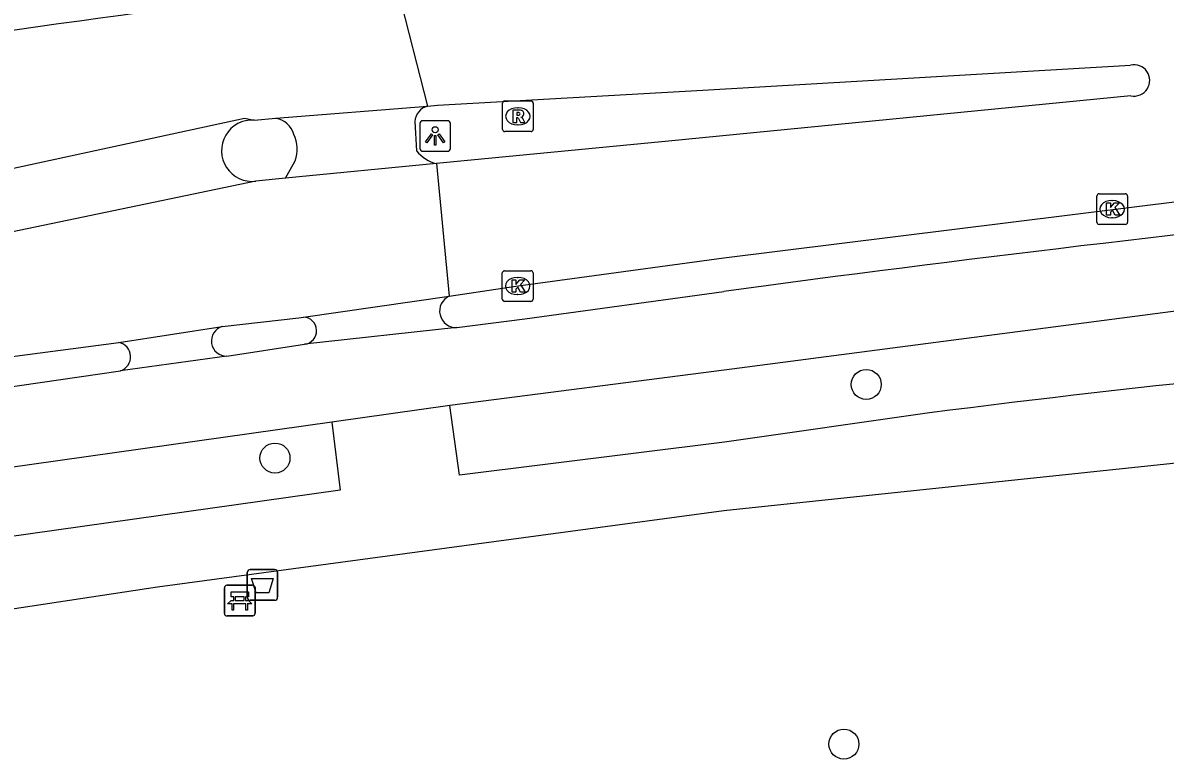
# Model space of a CAD drawing. Extents: x 159053 to 160041, y 380450 to 381422.
# Drawn here: x 159727.14 to 159764.37, y 380817.49 to 380841.49 of the extents above; entities that cross this region are included whole.
import ezdxf

# ---------------------------------------------------------------- set-up
doc = ezdxf.new("R2010")
doc.units = 0
for name, color, linetype in [('IMGEO_Afvalbak', 7, 'Continuous'), ('IMGEO_Bank', 7, 'Continuous'), ('IMGEO_Boom', 7, 'Continuous'), ('IMGEO_Fietspad_gesloten', 7, 'Continuous'), ('IMGEO_Kolk', 7, 'Continuous'), ('IMGEO_Lichtpunt', 7, 'Continuous'), ('IMGEO_Rijbaan_lokaal_gesloten', 7, 'Continuous'), ('IMGEO_Rioolput', 7, 'Continuous'), ('IMGEO_Voetpad_gesloten', 7, 'Continuous'), ('IMGEO_Voetpad_open', 7, 'Continuous')]:
    doc.layers.add(name, color=color, linetype=linetype)

msp = doc.modelspace()

# ---------------------------------------------------------------- linework, layer by layer
at = {"layer": 'IMGEO_Afvalbak'}
for p, q in [((159734.458, 380822.773), (159734.458, 380823.573)), ((159734.458, 380823.573), (159734.458, 380822.773)), ((159734.558, 380823.673), (159735.348, 380823.673)), ((159735.348, 380823.673), (159734.558, 380823.673)), ((159735.448, 380823.573), (159735.448, 380822.773)), ((159735.448, 380822.773), (159735.448, 380823.573)), ((159735.348, 380822.673), (159734.558, 380822.673)), ((159734.558, 380822.673), (159735.348, 380822.673))]:
    msp.add_line(p, q, dxfattribs=at)
msp.add_lwpolyline([(159734.601, 380823.387), (159735.305, 380823.387), (159735.156, 380822.917), (159734.75, 380822.917), (159734.601, 380823.387)], dxfattribs=at)
for centre, start, end in [((159734.558, 380823.573), 90, 180), ((159734.558, 380823.573), 90, 180), ((159735.348, 380823.573), 0, 90), ((159735.348, 380823.573), 360, 90), ((159734.558, 380822.773), 180, 270), ((159734.558, 380822.773), 180, 270), ((159735.348, 380822.773), 270, 0), ((159735.348, 380822.773), 270, 0)]:
    msp.add_arc(centre, 0.1, start, end, dxfattribs=at)
at = {"layer": 'IMGEO_Bank'}
for p, q in [((159733.789, 380823.164), (159734.63, 380823.164)), ((159734.63, 380823.164), (159733.789, 380823.164)), ((159733.714, 380822.239), (159733.714, 380823.08)), ((159733.714, 380823.08), (159733.714, 380822.239)), ((159734.714, 380823.089), (159734.714, 380822.248)), ((159734.714, 380822.248), (159734.714, 380823.089)), ((159734.411, 380822.562), (159734.018, 380822.562)), ((159734.023, 380822.67), (159734.023, 380822.776)), ((159734.067, 380822.776), (159734.067, 380822.67)), ((159734.355, 380822.782), (159734.073, 380822.782)), ((159734.073, 380822.664), (159734.355, 380822.664)), ((159734.361, 380822.67), (159734.361, 380822.776)), ((159734.405, 380822.776), (159734.405, 380822.67)), ((159734.639, 380822.164), (159733.798, 380822.164)), ((159733.798, 380822.164), (159734.639, 380822.164))]:
    msp.add_line(p, q, dxfattribs=at)
for points in [[(159734.017, 380822.782), (159733.931, 380822.782), (159733.931, 380822.943), (159734.494, 380822.943), (159734.494, 380822.782), (159734.411, 380822.782)], [(159733.961, 380822.562), (159733.819, 380822.562), (159733.931, 380822.664), (159734.017, 380822.664)], [(159734.011, 380822.555), (159734.011, 380822.348), (159733.968, 380822.348), (159733.968, 380822.555)], [(159734.411, 380822.664), (159734.494, 380822.664), (159734.606, 380822.562), (159734.467, 380822.562)], [(159734.461, 380822.555), (159734.461, 380822.348), (159734.417, 380822.348), (159734.417, 380822.555)]]:
    msp.add_lwpolyline(points, dxfattribs=at)
for centre, radius, start, end in [((159733.792, 380823.086), 0.0779, 92.4484, 184.2845), ((159733.792, 380823.086), 0.0779, 92.4484, 184.2845), ((159734.636, 380823.086), 0.0779, 2.4484, 94.2845), ((159734.636, 380823.086), 0.0779, 2.4484, 94.2845), ((159733.961, 380822.555), 0.00671, 2.8957, 87.1043), ((159734.018, 380822.555), 0.00671, 92.8957, 177.1043), ((159734.016, 380822.775), 0.00671, 2.8957, 87.1043), ((159734.016, 380822.671), 0.00671, 272.8957, 357.1043), ((159734.073, 380822.775), 0.00671, 92.8957, 177.1043), ((159734.073, 380822.671), 0.00671, 182.8957, 267.1043), ((159734.355, 380822.775), 0.00671, 2.8957, 87.1043), ((159734.355, 380822.671), 0.00671, 272.8957, 357.1043), ((159734.412, 380822.775), 0.00671, 92.8957, 177.1043), ((159734.412, 380822.671), 0.00671, 182.8957, 267.1043), ((159734.41, 380822.555), 0.00671, 2.8957, 87.1043), ((159734.467, 380822.555), 0.00671, 92.8957, 177.1043), ((159733.792, 380822.242), 0.0779, 182.4484, 274.2845), ((159733.792, 380822.242), 0.0779, 182.4484, 274.2845), ((159734.636, 380822.242), 0.0779, 272.4484, 4.2845), ((159734.636, 380822.242), 0.0779, 272.4484, 4.2845)]:
    msp.add_arc(centre, radius, start, end, dxfattribs=at)
at = {"layer": 'IMGEO_Boom'}
for centre in [(159754.632, 380829.708), (159735.362, 380827.309), (159753.904, 380817.983)]:
    msp.add_circle(centre, 0.489, dxfattribs=at)
at = {"layer": 'IMGEO_Fietspad_gesloten'}
for points in [[(159910.68, 380840.553), (159895.529, 380840.777), (159881.767, 380840.815), (159866.711, 380840.268), (159847.733, 380839.268), (159829.391, 380838.092), (159816.52, 380837.079), (159805.933, 380836.234), (159794.256, 380835.108), (159782.362, 380834.033), (159780.139, 380833.78), (159777.916, 380833.53), (159764.795, 380832.11), (159750.001, 380830.175), (159741.062, 380829.019)], [(159741.293, 380831.566), (159743.506, 380831.842), (159749.988, 380832.742)], [(159741.293, 380831.566), (159736.329, 380831.018)], [(159733.796, 380830.631), (159736.329, 380831.018)], [(159733.796, 380830.631), (159730.33, 380830.155)], [(159726.346, 380829.577), (159730.33, 380830.155)], [(159741.062, 380829.019), (159737.21, 380828.482)], [(159737.21, 380828.482), (159720.341, 380826.104)]]:
    msp.add_lwpolyline(points, dxfattribs=at)
for centre, radius, start, end in [((159855.422, 380049.693), 790.115, 95.967208, 97.668483), ((159733.783, 380831.124), 0.493, 106.5862, 271.5481), ((159730.179, 380830.609), 0.479, 288.3404, 78.9667)]:
    msp.add_arc(centre, radius, start, end, dxfattribs=at)
at = {"layer": 'IMGEO_Kolk'}
for p, q in [((159762.147, 380834.997), (159762.147, 380835.849)), ((159762.222, 380835.923), (159763.074, 380835.923)), ((159763.148, 380835.849), (159763.148, 380834.997)), ((159762.635, 380835.703), (159762.66, 380835.703)), ((159762.658, 380835.143), (159762.633, 380835.143)), ((159763.074, 380834.923), (159762.222, 380834.923)), ((159742.771, 380832.49), (159742.771, 380833.342)), ((159742.846, 380833.416), (159743.698, 380833.416)), ((159743.772, 380833.342), (159743.772, 380832.49)), ((159743.259, 380833.196), (159743.284, 380833.196)), ((159743.282, 380832.636), (159743.257, 380832.636)), ((159743.698, 380832.416), (159742.846, 380832.416))]:
    msp.add_line(p, q, dxfattribs=at)
for points in [[(159762.147, 380834.997), (159762.147, 380835.849)], [(159762.222, 380835.923), (159763.074, 380835.923)], [(159763.148, 380835.849), (159763.148, 380834.997)], [(159762.468, 380835.623), (159762.591, 380835.623), (159762.591, 380835.472), (159762.721, 380835.623), (159762.885, 380835.623), (159762.739, 380835.472), (159762.892, 380835.223), (159762.74, 380835.223), (159762.655, 380835.387), (159762.591, 380835.32), (159762.591, 380835.223), (159762.468, 380835.223), (159762.468, 380835.623)], [(159763.074, 380834.923), (159762.222, 380834.923)], [(159742.771, 380832.49), (159742.771, 380833.342)], [(159742.846, 380833.416), (159743.698, 380833.416)], [(159743.772, 380833.342), (159743.772, 380832.49)], [(159743.092, 380833.116), (159743.215, 380833.116), (159743.215, 380832.965), (159743.345, 380833.116), (159743.509, 380833.116), (159743.363, 380832.965), (159743.516, 380832.716), (159743.364, 380832.716), (159743.279, 380832.88), (159743.215, 380832.813), (159743.215, 380832.716), (159743.092, 380832.716), (159743.092, 380833.116)], [(159743.698, 380832.416), (159742.846, 380832.416)]]:
    msp.add_lwpolyline(points, dxfattribs=at)
for centre, start, end in [((159762.224, 380835.847), 91.552, 178.448), ((159762.224, 380835.847), 91.552, 178.448), ((159763.072, 380835.847), 1.552, 88.448), ((159763.072, 380835.847), 1.552, 88.448), ((159762.224, 380834.999), 181.552, 268.448), ((159762.224, 380834.999), 181.552, 268.448), ((159763.072, 380834.999), 271.552, 358.448), ((159763.072, 380834.999), 271.552, 358.448), ((159742.848, 380833.34), 91.552, 178.448), ((159742.848, 380833.34), 91.552, 178.448), ((159743.696, 380833.34), 1.552, 88.448), ((159743.696, 380833.34), 1.552, 88.448), ((159742.848, 380832.492), 181.552, 268.448), ((159742.848, 380832.492), 181.552, 268.448), ((159743.696, 380832.492), 271.552, 358.448), ((159743.696, 380832.492), 271.552, 358.448)]:
    msp.add_arc(centre, 0.0765, start, end, dxfattribs=at)
for centre, major_axis, ratio, start_param, end_param in [((159762.634, 380835.423), (-0.387, 0.002), 0.722429, 4.712389, 7.853982), ((159762.659, 380835.423), (-0.39, 0.002), 0.717154, 1.570796, 4.712389), ((159743.258, 380832.916), (-0.387, 0.002), 0.722429, 4.712389, 7.853982), ((159743.283, 380832.916), (-0.39, 0.002), 0.717154, 1.570796, 4.712389)]:
    msp.add_ellipse(centre, major_axis=major_axis, ratio=ratio, start_param=start_param, end_param=end_param, dxfattribs=at)
at = {"layer": 'IMGEO_Lichtpunt'}
for p, q in [((159740.084, 380838.21), (159740.084, 380837.403)), ((159740.084, 380838.21), (159740.084, 380837.403)), ((159740.986, 380838.305), (159740.178, 380838.305)), ((159740.986, 380838.305), (159740.178, 380838.305)), ((159741.08, 380837.403), (159741.08, 380838.21)), ((159741.08, 380837.403), (159741.08, 380838.21)), ((159740.178, 380837.309), (159740.986, 380837.309)), ((159740.178, 380837.309), (159740.986, 380837.309))]:
    msp.add_line(p, q, dxfattribs=at)
for points in [[(159740.458, 380837.874), (159740.497, 380837.846), (159740.309, 380837.584), (159740.271, 380837.611), (159740.458, 380837.874)], [(159740.56, 380837.826), (159740.607, 380837.826), (159740.607, 380837.504), (159740.56, 380837.504), (159740.56, 380837.826)], [(159740.67, 380837.846), (159740.708, 380837.873), (159740.895, 380837.611), (159740.856, 380837.583), (159740.67, 380837.846)]]:
    msp.add_lwpolyline(points, dxfattribs=at)
msp.add_circle((159740.583, 380838.008), 0.0994, dxfattribs=at)
for centre, start, end in [((159740.178, 380838.21), 90, 180), ((159740.178, 380838.21), 90, 180), ((159740.986, 380838.21), 0, 90), ((159740.986, 380838.21), 0, 90), ((159740.178, 380837.403), 180, 270), ((159740.178, 380837.403), 180, 270), ((159740.986, 380837.403), 270, 0), ((159740.986, 380837.403), 270, 360)]:
    msp.add_arc(centre, 0.0946, start, end, dxfattribs=at)
at = {"layer": 'IMGEO_Rijbaan_lokaal_gesloten'}
for points in [[(159739.362, 380842.572), (159740.333, 380838.781)], [(159740.333, 380838.781), (159740.661, 380838.807), (159749.305, 380839.305), (159763.243, 380840.118)], [(159763.258, 380839.115), (159748.192, 380837.64), (159740.625, 380836.905)], [(159735.393, 380838.384), (159740.333, 380838.781)], [(159719.755, 380835.227), (159734.368, 380838.383), (159734.682, 380838.327)], [(159734.682, 380838.327), (159735.393, 380838.384)], [(159741.041, 380832.587), (159743.212, 380832.908), (159749.994, 380833.835), (159765.03, 380835.703), (159777.173, 380837.048)], [(159740.625, 380836.905), (159735.703, 380836.427)], [(159740.625, 380836.905), (159741.041, 380832.587)], [(159734.737, 380836.333), (159720.085, 380833.281)], [(159735.703, 380836.427), (159734.737, 380836.333)], [(159736.29, 380831.901), (159741.041, 380832.587)], [(159733.642, 380831.596), (159736.142, 380831.88), (159736.29, 380831.901)], [(159730.271, 380831.079), (159733.642, 380831.596)], [(159726.205, 380830.541), (159730.271, 380831.079)]]:
    msp.add_lwpolyline(points, dxfattribs=at)
for centre, radius, start, end in [((159765.346, 380579.199), 264.862, 96.11489, 100.84901), ((159763.359, 380839.618), 0.513, 258.6579, 103.0557), ((159734.621, 380837.328), 1.001, 86.5229, 276.637)]:
    msp.add_arc(centre, radius, start, end, dxfattribs=at)
at = {"layer": 'IMGEO_Rioolput'}
for p, q in [((159742.779, 380838.022), (159742.779, 380838.874)), ((159742.854, 380838.948), (159743.706, 380838.948)), ((159743.78, 380838.874), (159743.78, 380838.022)), ((159743.267, 380838.728), (159743.292, 380838.728)), ((159743.29, 380838.168), (159743.265, 380838.168)), ((159743.706, 380837.948), (159742.854, 380837.948))]:
    msp.add_line(p, q, dxfattribs=at)
for points in [[(159742.779, 380838.022), (159742.779, 380838.874)], [(159742.854, 380838.948), (159743.706, 380838.948)], [(159743.78, 380838.874), (159743.78, 380838.022)], [(159743.368, 380838.646), (159743.116, 380838.648), (159743.116, 380838.248)], [(159743.294, 380838.567), (159743.24, 380838.567), (159743.24, 380838.486)], [(159743.24, 380838.486), (159743.292, 380838.486)], [(159743.116, 380838.248), (159743.24, 380838.248), (159743.24, 380838.41), (159743.251, 380838.41)], [(159743.298, 380838.381), (159743.369, 380838.248), (159743.509, 380838.248), (159743.444, 380838.374)], [(159743.706, 380837.948), (159742.854, 380837.948)]]:
    msp.add_lwpolyline(points, dxfattribs=at)
for centre, radius, start, end in [((159742.856, 380838.872), 0.0765, 91.552, 178.448), ((159742.856, 380838.872), 0.0765, 91.552, 178.448), ((159743.704, 380838.872), 0.0765, 1.552, 88.448), ((159743.704, 380838.872), 0.0765, 1.552, 88.448), ((159743.276, 380838.675), 0.19, 274.7715, 282.9687), ((159743.3, 380838.471), 0.0964, 77.0061, 93.1865), ((159743.314, 380838.528), 0.0378, 276.6634, 79.6772), ((159743.367, 380838.536), 0.109, 350.3612, 89.416), ((159743.365, 380838.536), 0.112, 277.5842, 350.9817), ((159743.349, 380838.321), 0.108, 29.5134, 73.7905), ((159743.25, 380838.357), 0.0533, 26.0293, 88.6989), ((159742.856, 380838.024), 0.0765, 181.552, 268.448), ((159742.856, 380838.024), 0.0765, 181.552, 268.448), ((159743.704, 380838.024), 0.0765, 271.552, 358.448), ((159743.704, 380838.024), 0.0765, 271.552, 358.448)]:
    msp.add_arc(centre, radius, start, end, dxfattribs=at)
for centre, major_axis, ratio, start_param, end_param in [((159743.266, 380838.448), (-0.387, 0.002), 0.722429, 4.712389, 7.853982), ((159743.291, 380838.448), (-0.39, 0.002), 0.717154, 1.570796, 4.712389)]:
    msp.add_ellipse(centre, major_axis=major_axis, ratio=ratio, start_param=start_param, end_param=end_param, dxfattribs=at)
at = {"layer": 'IMGEO_Voetpad_gesloten'}
for points in [[(159739.92, 380838.279), (159739.978, 380837.321)], [(159735.703, 380836.427), (159736.018, 380836.996)]]:
    msp.add_lwpolyline(points, dxfattribs=at)
for centre, radius, start, end in [((159740.49, 380838.231), 0.572, 105.9404, 175.1707), ((159735.249, 380837.635), 0.763, 17.0708, 79.1174), ((159734.931, 380837.378), 1.152, 340.6264, 24.6811), ((159740.931, 380838.093), 1.227, 218.9865, 255.5341)]:
    msp.add_arc(centre, radius, start, end, dxfattribs=at)
at = {"layer": 'IMGEO_Voetpad_open'}
for points in [[(159708.326, 380819.591), (159717.253, 380820.944), (159731.535, 380823.109), (159749.99, 380825.599), (159785.347, 380829.324)], [(159756.69, 380828.781), (159750.01, 380827.826), (159741.371, 380826.748), (159741.062, 380829.019)], [(159737.21, 380828.482), (159737.486, 380826.258), (159720.683, 380823.891), (159720.341, 380826.104)]]:
    msp.add_lwpolyline(points, dxfattribs=at)
for centre, radius, start, end in [((159741.262, 380832.1), 0.535, 114.4459, 273.283), ((159736.277, 380831.458), 0.443, 276.6943, 88.3637), ((159812.794, 380388.632), 443.71, 94.4726, 97.26403)]:
    msp.add_arc(centre, radius, start, end, dxfattribs=at)

doc.saveas('drawing.dxf')
